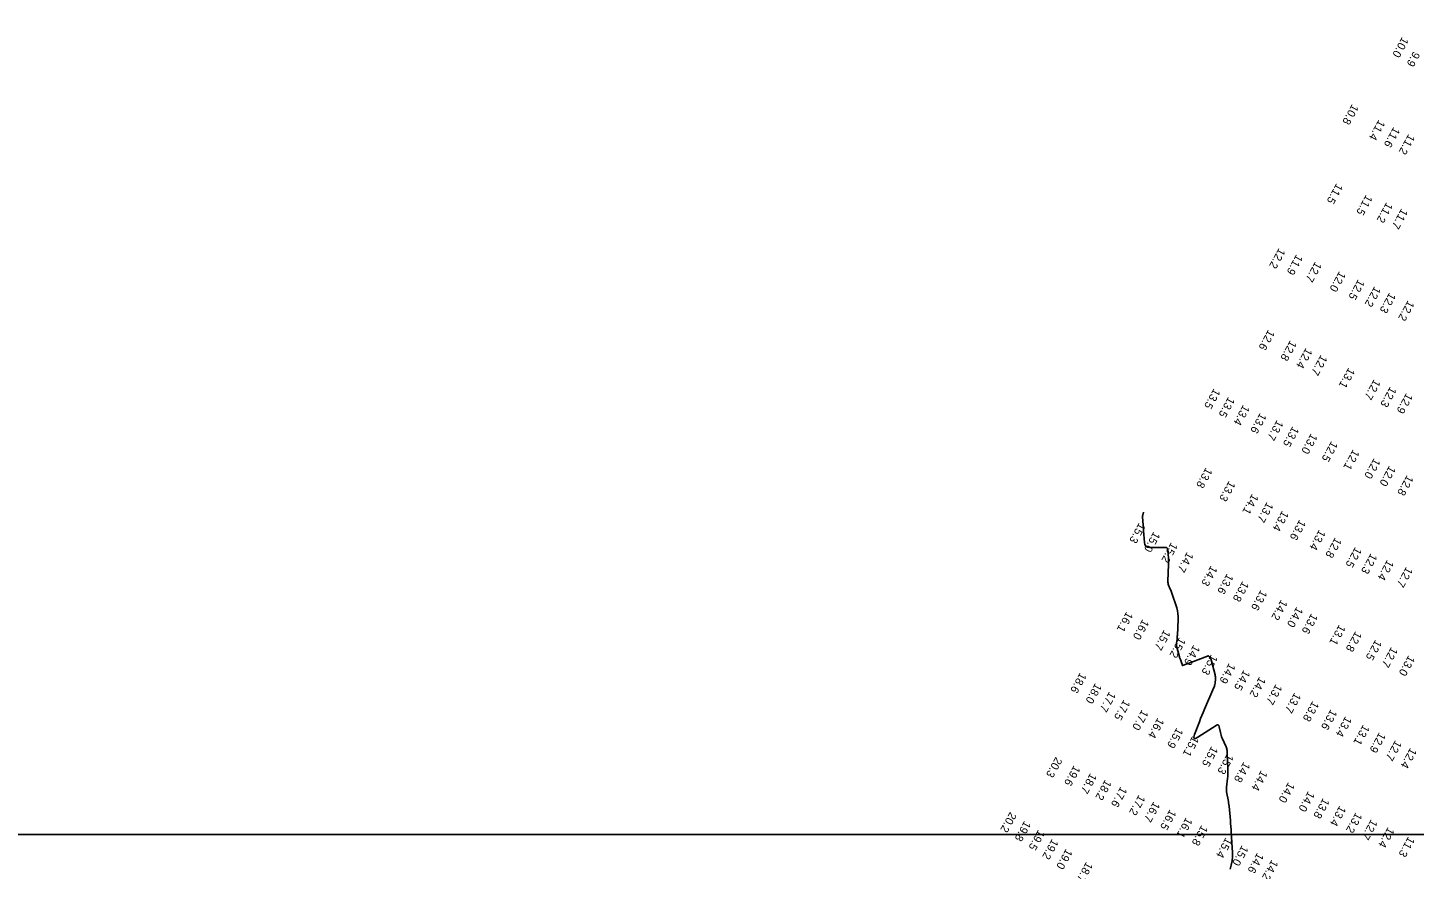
# Model space of a CAD drawing. Extents: x 988130 to 1132882, y 654656 to 841453.
# Drawn here: x 1052068 to 1052934, y 751253 to 751779 of the extents above; entities that cross this region are included whole.
import ezdxf

# ---------------------------------------------------------------- set-up
doc = ezdxf.new("R2010")
doc.units = 0
for name, color, linetype in [('V-ANNO-KEYM', 7, 'Continuous'), ('V-TOPO-MAJR', 7, 'Continuous'), ('V-TOPO-SOUN', 7, 'Continuous')]:
    doc.layers.add(name, color=color, linetype=linetype)

msp = doc.modelspace()

# ---------------------------------------------------------------- linework, layer by layer
at = {"layer": 'V-ANNO-KEYM'}
for points in [[(1104644.12, 757716), (1014460, 757716), (1014460, 751275), (1122485, 751275), (1122485, 757716)], [(1122485, 744834), (1122485, 751275), (1014460, 751275), (1014460, 744834), (1094867.82, 744834)]]:
    msp.add_lwpolyline(points, dxfattribs=at)
at = {"layer": 'V-TOPO-MAJR'}
msp.add_lwpolyline([(1052765.4, 751476.54), (1052764.9, 751474.57), (1052764.83, 751474.24), (1052764.79, 751473.91), (1052764.78, 751473.57), (1052764.79, 751473.24), (1052765.16, 751468.59), (1052765.23, 751467.7), (1052765.3, 751466.82), (1052765.36, 751465.93), (1052765.42, 751465.04), (1052765.9, 751457.5), (1052766.18, 751456.14), (1052766.83, 751455.16), (1052767.84, 751454.58), (1052769.21, 751454.38), (1052779.43, 751454.34), (1052779.74, 751454.3), (1052779.98, 751454.17), (1052780.17, 751453.97), (1052780.28, 751453.68), (1052780.63, 751452.36), (1052780.71, 751452.03), (1052780.77, 751451.7), (1052780.81, 751451.36), (1052780.83, 751451.03), (1052780.94, 751446.88), (1052780.96, 751446.08), (1052780.96, 751445.28), (1052780.95, 751444.47), (1052780.93, 751443.67), (1052780.58, 751433.32), (1052780.59, 751432.67), (1052780.68, 751432.02), (1052780.83, 751431.39), (1052781.06, 751430.77), (1052782.11, 751428.32), (1052782.36, 751427.71), (1052782.61, 751427.09), (1052782.83, 751426.46), (1052783.05, 751425.83), (1052786.07, 751416.6), (1052786.55, 751414.83), (1052786.88, 751413.05), (1052787.03, 751411.25), (1052787.02, 751409.42), (1052786.51, 751399.48), (1052786.47, 751398.85), (1052786.42, 751398.22), (1052786.35, 751397.59), (1052786.28, 751396.97), (1052785.94, 751394.47), (1052785.89, 751393.84), (1052785.9, 751393.23), (1052785.97, 751392.61), (1052786.11, 751392), (1052787.78, 751386.04), (1052787.91, 751385.59), (1052788.06, 751385.15), (1052788.22, 751384.7), (1052788.4, 751384.27), (1052789.38, 751381.92), (1052789.43, 751381.79), (1052789.47, 751381.66), (1052789.49, 751381.52), (1052789.5, 751381.38), (1052789.52, 751380.83), (1052789.55, 751380.71), (1052789.6, 751380.64), (1052789.68, 751380.62), (1052789.8, 751380.65), (1052792.72, 751381.71), (1052793.25, 751381.9), (1052793.78, 751382.09), (1052794.31, 751382.29), (1052794.83, 751382.49), (1052805.34, 751386.52), (1052805.63, 751386.59), (1052805.89, 751386.57), (1052806.12, 751386.45), (1052806.33, 751386.24), (1052807.1, 751385.22), (1052807.28, 751384.96), (1052807.43, 751384.68), (1052807.55, 751384.39), (1052807.65, 751384.09), (1052810.05, 751374.83), (1052810.19, 751374.17), (1052810.28, 751373.51), (1052810.3, 751372.84), (1052810.27, 751372.17), (1052810.03, 751369.47), (1052809.94, 751368.81), (1052809.8, 751368.15), (1052809.61, 751367.51), (1052809.37, 751366.88), (1052803.45, 751353.26), (1052802.61, 751351.3), (1052801.79, 751349.34), (1052801, 751347.36), (1052800.23, 751345.38), (1052797.18, 751337.43), (1052796.74, 751335.83), (1052796.94, 751335.02), (1052797.77, 751334.99), (1052799.25, 751335.74), (1052810.76, 751343.11), (1052811.46, 751343.42), (1052812, 751343.4), (1052812.4, 751343.02), (1052812.66, 751342.3), (1052813.37, 751338.72), (1052813.57, 751337.83), (1052813.82, 751336.96), (1052814.12, 751336.1), (1052814.47, 751335.26), (1052816.95, 751329.76), (1052817.17, 751329.19), (1052817.34, 751328.6), (1052817.45, 751328), (1052817.51, 751327.39), (1052817.61, 751324.91), (1052817.64, 751324.29), (1052817.67, 751323.67), (1052817.69, 751323.05), (1052817.72, 751322.43), (1052818.06, 751314.97), (1052818.1, 751313.72), (1052818.08, 751312.47), (1052818.01, 751311.23), (1052817.9, 751309.98), (1052817.27, 751304.51), (1052817.2, 751303.52), (1052817.2, 751302.53), (1052817.28, 751301.55), (1052817.43, 751300.57), (1052818.2, 751296.65), (1052818.38, 751295.67), (1052818.54, 751294.69), (1052818.67, 751293.7), (1052818.78, 751292.71), (1052819.62, 751283.68), (1052819.78, 751281.84), (1052819.93, 751280), (1052820.06, 751278.16), (1052820.18, 751276.32), (1052820.91, 751263.73), (1052820.93, 751261.04), (1052820.7, 751258.38), (1052820.21, 751255.76), (1052819.46, 751253.17)], dxfattribs=at)

# ---------------------------------------------------------------- texts
at = {"layer": 'V-TOPO-SOUN'}
for s, p in [('10.0 ', (1052926.93, 751773.81)), ('9.9', (1052933.99, 751764.82)), ('10.8 ', (1052895.69, 751731.8)), ('11.4 ', (1052912.27, 751722.01)), ('11.6 ', (1052921.59, 751717.55)), ('11.2 ', (1052930.91, 751713.09)), ('11.5 ', (1052885.92, 751682.3)), ('11.5 ', (1052904.4, 751675.17)), ('11.2 ', (1052917.1, 751670.42)), ('11.7 ', (1052926.51, 751666.55)), ('12.2 ', (1052849.95, 751641.81)), ('11.9 ', (1052860.88, 751637.88)), ('12.7 ', (1052872.63, 751633.33)), ('12.0 ', (1052887.67, 751627.33)), ('12.5 ', (1052899.48, 751622.33)), ('12.2 ', (1052909.64, 751617.89)), ('12.3 ', (1052918.98, 751614)), ('12.2 ', (1052930.54, 751609.12)), ('12.6 ', (1052843.33, 751590.83)), ('12.8 ', (1052857, 751584.13)), ('12.4 ', (1052866.81, 751579.43)), ('12.7 ', (1052876.17, 751575.07)), ('13.1 ', (1052893.45, 751567.04)), ('13.5 ', (1052809.33, 751554.07)), ('12.7 ', (1052909.39, 751559.83)), ('12.3 ', (1052919.4, 751555.19)), ('13.5 ', (1052818.36, 751548.8)), ('13.4 ', (1052827.67, 751543.84)), ('12.9 ', (1052929.54, 751551.18)), ('13.6 ', (1052838.18, 751538.78)), ('13.7 ', (1052848.72, 751534.35)), ('13.5 ', (1052858.51, 751530.41)), ('13.0 ', (1052870.03, 751525.97)), ('12.5 ', (1052882.74, 751521.14)), ('12.1 ', (1052896.28, 751515.95)), ('12.0 ', (1052909.33, 751510.47)), ('13.8 ', (1052804.37, 751504.61)), ('12.0 ', (1052918.87, 751505.77)), ('13.3 ', (1052818.76, 751496.3)), ('12.8 ', (1052929.98, 751499.92)), ('14.1 ', (1052833.24, 751488.2)), ('13.7 ', (1052842.46, 751483.08)), ('13.4 ', (1052852.04, 751477.67)), ('15.3 ', (1052762.61, 751470.12)), ('13.6 ', (1052862.81, 751472.04)), ('13.4 ', (1052875.1, 751465.81)), ('15.0 ', (1052771.76, 751464.59)), ('15.2 ', (1052782.67, 751457.86)), ('12.8 ', (1052885.09, 751460.95)), ('14.7 ', (1052792.61, 751451.9)), ('12.5 ', (1052897.63, 751454.97)), ('12.3 ', (1052907.36, 751450.99)), ('14.3 ', (1052807.52, 751443.37)), ('12.4 ', (1052917.65, 751446.96)), ('12.7 ', (1052929.51, 751442.59)), ('13.6 ', (1052817.53, 751438.32)), ('13.8 ', (1052827.23, 751433.59)), ('13.6 ', (1052838.62, 751428.13)), ('16.1 ', (1052754.8, 751414.59)), ('14.2 ', (1052851.32, 751422.06)), ('14.0 ', (1052861.03, 751417.59)), ('16.0 ', (1052764.82, 751409.84)), ('13.6 ', (1052870.26, 751413.47)), ('13.1 ', (1052887.57, 751406.45)), ('15.7 ', (1052778.22, 751403.22)), ('15.2 ', (1052787.7, 751398.43)), ('12.8 ', (1052897.79, 751402.31)), ('12.5 ', (1052910.24, 751397.01)), ('14.9 ', (1052796.69, 751393.79)), ('15.3 ', (1052807.69, 751387.79)), ('12.7 ', (1052920.14, 751392.47)), ('14.9 ', (1052818.84, 751382.36)), ('13.0 ', (1052930.9, 751387.21)), ('18.6 ', (1052725.76, 751376.49)), ('14.5 ', (1052828.02, 751378.14)), ('14.2 ', (1052837.75, 751373.82)), ('18.0 ', (1052735.26, 751369.87)), ('17.7 ', (1052744.04, 751364.62)), ('13.7 ', (1052848, 751369.23)), ('13.7 ', (1052859.75, 751363.94)), ('17.5 ', (1052753.04, 751359.52)), ('17.0 ', (1052764.4, 751353.28)), ('13.8 ', (1052870.98, 751358.69)), ('13.6 ', (1052882.32, 751353.49)), ('16.4 ', (1052774.26, 751348.2)), ('13.4 ', (1052891.49, 751349.12)), ('15.9 ', (1052786.13, 751342.01)), ('15.1 ', (1052795.98, 751336.75)), ('13.1 ', (1052902.59, 751343.93)), ('12.9 ', (1052912.62, 751339.12)), ('15.5 ', (1052807.9, 751330.44)), ('12.7 ', (1052922.65, 751334.17)), ('12.4 ', (1052932.05, 751329.42)), ('20.3 ', (1052710.57, 751323.72)), ('19.6 ', (1052721.92, 751318.46)), ('15.3 ', (1052817.63, 751325.71)), ('14.8 ', (1052827.98, 751320.64)), ('18.7 ', (1052732.19, 751313.64)), ('14.4 ', (1052838.87, 751315.39)), ('18.2 ', (1052741.41, 751309.52)), ('17.6 ', (1052751.13, 751305.16)), ('14.0 ', (1052855.82, 751307.91)), ('14.0 ', (1052868.26, 751302.3)), ('17.2 ', (1052762.46, 751300.05)), ('16.7 ', (1052771.7, 751295.81)), ('13.8 ', (1052877.57, 751298.02)), ('13.4 ', (1052887.87, 751293.26)), ('20.2 ', (1052682.04, 751289.39)), ('19.8 ', (1052691.01, 751283.77)), ('16.5 ', (1052781.83, 751290.91)), ('16.1 ', (1052791.96, 751285.92)), ('13.2 ', (1052897.97, 751289.01)), ('12.7 ', (1052907.58, 751284.74)), ('19.5 ', (1052699.66, 751278.22)), ('15.8 ', (1052801.6, 751281.06)), ('12.4 ', (1052918.09, 751279.84)), ('19.2 ', (1052708.23, 751272.48)), ('15.4 ', (1052816.79, 751273.41)), ('15.0 ', (1052826.88, 751268.51)), ('11.3 ', (1052930.8, 751273.98)), ('19.0 ', (1052716.97, 751266.33)), ('18.7 ', (1052729.64, 751258.15)), ('14.6 ', (1052836.46, 751263.84)), ('14.2 ', (1052845.5, 751259.48))]:
    msp.add_text(s, height=5, rotation=241, dxfattribs=at).set_placement(p)

doc.saveas('drawing.dxf')
